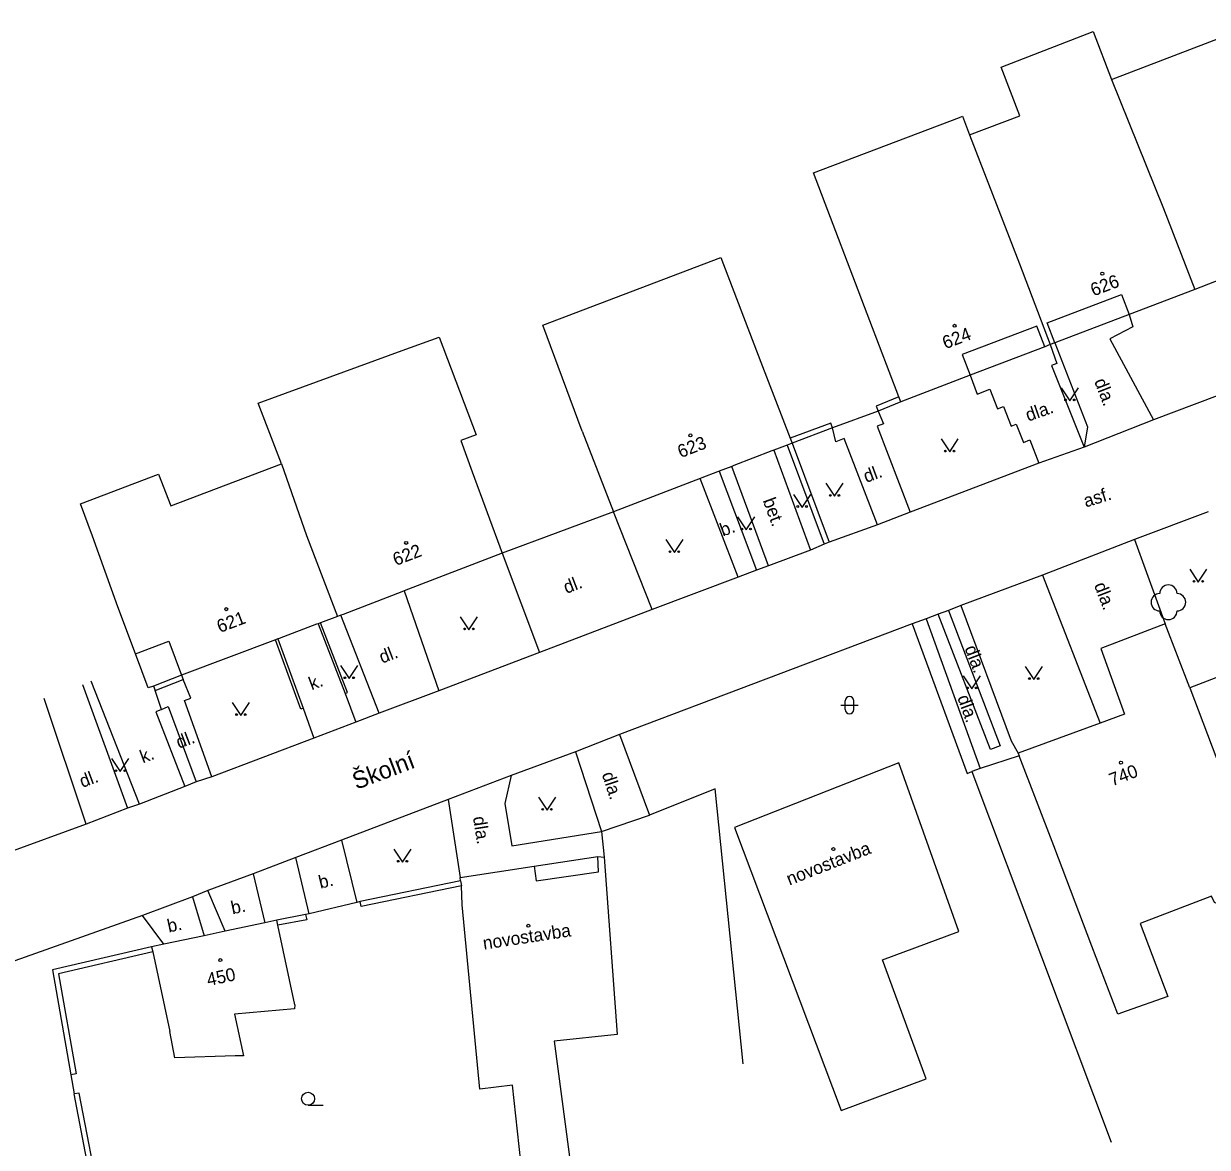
# Model space of a CAD drawing. Extents: x -577457 to -568404, y -1208466 to -1201387.
# Drawn here: x -575198.7 to -575130.3, y -1204303.4 to -1204238.5 of the extents above; entities that cross this region are included whole.
import ezdxf

# ---------------------------------------------------------------- set-up
doc = ezdxf.new("R2010")
doc.units = 0
for name, color, linetype in [('BUDOVY_MĚŘ', 7, 'Continuous'), ('BUDOVY_NEMĚŘ', 7, 'Continuous'), ('NÁZVY_ULIC_TOK_SMĚR', 7, 'Continuous'), ('POMOC_POPIS', 7, 'Continuous'), ('ROZHRANÍ_PLOCH', 7, 'Continuous'), ('ZELEŇ', 7, 'Continuous'), ('ZN_BUDOV', 7, 'Continuous'), ('ZN_DOPLŇKOVÉ', 7, 'Continuous'), ('ZN_KULTUR', 7, 'Continuous'), ('Č_POPIS_EVID', 7, 'Continuous'), ('Č_POPIS_ORIENT', 7, 'Continuous')]:
    doc.layers.add(name, color=color, linetype=linetype)

msp = doc.modelspace()

# ---------------------------------------------------------------- linework, layer by layer
at = {"layer": 'BUDOVY_MĚŘ'}
for points in [[(-575132.79, -1204249.19), (-575130.99, -1204253.86)], [(-575141.12, -1204252.38), (-575139.34, -1204257.05)], [(-575127.13, -1204252.37), (-575130.99, -1204253.86)], [(-575139.07, -1204256.95), (-575139.51, -1204255.79), (-575135.22, -1204254.15), (-575134.78, -1204255.31)], [(-575130.99, -1204253.86), (-575134.78, -1204255.31)], [(-575134.78, -1204255.31), (-575139.07, -1204256.95)], [(-575148.09, -1204260.07), (-575149.76, -1204255.68)], [(-575139.66, -1204257.17), (-575140.12, -1204255.98), (-575144.42, -1204257.62), (-575143.96, -1204258.82)], [(-575139.07, -1204256.95), (-575139.34, -1204257.05)], [(-575139.66, -1204257.17), (-575143.96, -1204258.82)], [(-575139.34, -1204257.05), (-575139.66, -1204257.17)], [(-575156.06, -1204258.07), (-575154.37, -1204262.46)], [(-575143.96, -1204258.82), (-575147.98, -1204260.35)], [(-575147.98, -1204260.35), (-575148.09, -1204260.07)], [(-575166.38, -1204262.05), (-575164.58, -1204266.71)], [(-575154.37, -1204262.46), (-575154.26, -1204262.74)], [(-575155.32, -1204263.15), (-575155.43, -1204263.19)], [(-575154.54, -1204262.85), (-575155.32, -1204263.15)], [(-575154.26, -1204262.74), (-575154.54, -1204262.85)], [(-575172.75, -1204264.4), (-575171.01, -1204269.09)], [(-575158.48, -1204264.36), (-575158.57, -1204264.4)], [(-575157.74, -1204264.08), (-575158.48, -1204264.36)], [(-575157.62, -1204264.03), (-575157.74, -1204264.08)], [(-575159.57, -1204264.78), (-575164.58, -1204266.71)], [(-575159.47, -1204264.74), (-575159.57, -1204264.78)], [(-575164.58, -1204266.71), (-575171.01, -1204269.09)], [(-575182.32, -1204268.08), (-575180.53, -1204272.75)], [(-575171.01, -1204269.09), (-575176.68, -1204271.27)], [(-575176.68, -1204271.27), (-575176.82, -1204271.32)], [(-575192.21, -1204274.91), (-575193.23, -1204272.2)], [(-575180.53, -1204272.75), (-575181.51, -1204273.12)], [(-575180.34, -1204272.68), (-575180.53, -1204272.75)], [(-575180.2, -1204272.63), (-575180.34, -1204272.68)], [(-575181.65, -1204273.17), (-575181.74, -1204273.2)], [(-575181.51, -1204273.12), (-575181.65, -1204273.17)], [(-575132.7, -1204273.17), (-575136.42, -1204274.6), (-575135.05, -1204278.39), (-575136.46, -1204278.91)], [(-575131.28, -1204276.88), (-575132.7, -1204273.17)], [(-575184.11, -1204274.1), (-575189.54, -1204276.15)], [(-575183.97, -1204274.05), (-575184.11, -1204274.1)], [(-575183.9, -1204274.02), (-575183.97, -1204274.05)], [(-575192.21, -1204274.91), (-575190.27, -1204274.18), (-575189.54, -1204276.15)], [(-575191.17, -1204276.77), (-575191.47, -1204276.88), (-575192.21, -1204274.91)], [(-575127.02, -1204275.24), (-575131.28, -1204276.88), (-575129.49, -1204281.55)], [(-575189.54, -1204276.15), (-575191.17, -1204276.77)], [(-575136.46, -1204278.91), (-575141.19, -1204280.65)], [(-575141.19, -1204280.65), (-575141.13, -1204280.81)], [(-575148.08, -1204281.21), (-575157.59, -1204284.95), (-575151.42, -1204301.28), (-575146.5, -1204299.46), (-575149.04, -1204292.59), (-575144.62, -1204290.95), (-575148.08, -1204281.21)], [(-575169.17, -1204287.18), (-575169.04, -1204288.02), (-575165.44, -1204287.5), (-575165.48, -1204286.62)], [(-575169.17, -1204287.18), (-575165.48, -1204286.62)], [(-575165.48, -1204286.62), (-575165.11, -1204286.65)], [(-575173.43, -1204287.83), (-575169.17, -1204287.18)], [(-575184.04, -1204290.29), (-575184.73, -1204290.44)], [(-575183.98, -1204290.58), (-575184.04, -1204290.29)], [(-575187.03, -1204290.93), (-575188.23, -1204291.19)], [(-575183, -1204295.18), (-575183.98, -1204290.58)], [(-575190.56, -1204291.69), (-575191.27, -1204291.84)], [(-575191.27, -1204291.84), (-575191.21, -1204292.13)], [(-575191.21, -1204292.13), (-575190.22, -1204296.73)]]:
    msp.add_lwpolyline(points, dxfattribs=at)
at = {"layer": 'BUDOVY_NEMĚŘ'}
for points in [[(-575135.79, -1204241.74), (-575127.39, -1204238.51), (-575127.07, -1204239.35)], [(-575144, -1204244.93), (-575141.09, -1204243.84), (-575142.18, -1204241.02), (-575136.86, -1204238.97), (-575135.79, -1204241.74)], [(-575135.79, -1204241.74), (-575132.79, -1204249.19)], [(-575149.76, -1204255.68), (-575153.02, -1204247.13), (-575144.59, -1204243.92), (-575144.41, -1204243.85), (-575144, -1204244.93)], [(-575144, -1204244.93), (-575141.12, -1204252.38)], [(-575166.38, -1204262.05), (-575168.66, -1204255.93), (-575158.37, -1204252.02), (-575156.06, -1204258.07)], [(-575183.77, -1204263.93), (-575185.11, -1204260.43), (-575176.8, -1204257.39), (-575174.65, -1204256.61), (-575172.51, -1204262.25), (-575173.4, -1204262.58), (-575172.75, -1204264.4)], [(-575193.23, -1204272.2), (-575194.69, -1204268.11), (-575195.39, -1204266.25), (-575190.87, -1204264.53), (-575190.17, -1204266.36), (-575183.77, -1204263.93)], [(-575183.77, -1204263.93), (-575182.32, -1204268.08)], [(-575127.11, -1204287.82), (-575129.03, -1204288.54), (-575128.88, -1204288.95), (-575129.83, -1204289.32), (-575130.01, -1204288.9), (-575134.15, -1204290.49), (-575132.55, -1204294.7), (-575134.95, -1204295.55), (-575135.44, -1204295.72), (-575136.93, -1204291.79), (-575139.14, -1204286), (-575141.13, -1204280.81)], [(-575165.11, -1204286.65), (-575164.37, -1204296.9), (-575168, -1204297.29), (-575166.28, -1204310.35), (-575170.08, -1204310.47), (-575170.47, -1204307.01), (-575169.64, -1204306.92), (-575170.41, -1204299.82), (-575172.31, -1204300.05), (-575173.33, -1204289.4), (-575173.36, -1204288.32)], [(-575173.42, -1204288.02), (-575173.43, -1204287.83)], [(-575183, -1204295.18), (-575183.01, -1204295.42), (-575186.48, -1204295.73), (-575185.96, -1204298.13), (-575186.44, -1204298.14), (-575189.92, -1204298.25), (-575190.22, -1204296.73)]]:
    msp.add_lwpolyline(points, dxfattribs=at)
at = {"layer": 'ROZHRANÍ_PLOCH'}
for points in [[(-575134.78, -1204255.31), (-575134.57, -1204256.02), (-575135.89, -1204256.71), (-575133.37, -1204261.4)], [(-575139.07, -1204256.95), (-575137.19, -1204261.8), (-575137.38, -1204262.97)], [(-575139.34, -1204257.05), (-575138.95, -1204258.14), (-575139.26, -1204258.25), (-575137.38, -1204262.97)], [(-575123.67, -1204257.73), (-575133.37, -1204261.4)], [(-575143.96, -1204258.82), (-575143.56, -1204259.91), (-575142.82, -1204259.62), (-575142.38, -1204260.75), (-575142.04, -1204260.62), (-575141.6, -1204261.75), (-575141.3, -1204261.64), (-575140.89, -1204262.7), (-575140.51, -1204262.55), (-575140, -1204263.89)], [(-575149.28, -1204260.89), (-575148.97, -1204261.62), (-575149.35, -1204261.76), (-575147.44, -1204266.72)], [(-575133.37, -1204261.4), (-575137.38, -1204262.97)], [(-575149.33, -1204267.45), (-575151.25, -1204262.48), (-575151.72, -1204262.66), (-575151.92, -1204261.86)], [(-575155.32, -1204263.15), (-575153.2, -1204268.92)], [(-575137.38, -1204262.97), (-575140, -1204263.89)], [(-575158.48, -1204264.36), (-575156.32, -1204270.08)], [(-575155.63, -1204269.82), (-575157.74, -1204264.08)], [(-575140, -1204263.89), (-575147.44, -1204266.72)], [(-575157.37, -1204270.49), (-575159.57, -1204264.78)], [(-575162.35, -1204272.35), (-575164.58, -1204266.71)], [(-575147.44, -1204266.72), (-575149.33, -1204267.45)], [(-575130.22, -1204266.71), (-575134.46, -1204268.3)], [(-575149.33, -1204267.45), (-575152.12, -1204268.45)], [(-575152.4, -1204268.57), (-575153.2, -1204268.92)], [(-575152.12, -1204268.45), (-575152.4, -1204268.57)], [(-575134.46, -1204268.3), (-575139.79, -1204270.36)], [(-575134.46, -1204268.3), (-575132.7, -1204273.17)], [(-575171.01, -1204269.09), (-575168.85, -1204274.83)], [(-575153.2, -1204268.92), (-575155.63, -1204269.82)], [(-575155.63, -1204269.82), (-575156.32, -1204270.08)], [(-575157.37, -1204270.49), (-575162.35, -1204272.35)], [(-575156.32, -1204270.08), (-575157.37, -1204270.49)], [(-575139.79, -1204270.36), (-575144.5, -1204272.12)], [(-575139.79, -1204270.36), (-575136.46, -1204278.91)], [(-575176.68, -1204271.27), (-575174.67, -1204277.04)], [(-575178.12, -1204278.34), (-575180.34, -1204272.68)], [(-575162.35, -1204272.35), (-575168.85, -1204274.83)], [(-575145.82, -1204272.62), (-575146.51, -1204272.88)], [(-575145.21, -1204272.41), (-575142.23, -1204280.22), (-575142.79, -1204280.43), (-575145.82, -1204272.62)], [(-575145.21, -1204272.41), (-575145.82, -1204272.62)], [(-575144.5, -1204272.12), (-575145.21, -1204272.41)], [(-575144.5, -1204272.12), (-575141.6, -1204279.93), (-575141.19, -1204280.65)], [(-575147.32, -1204273.18), (-575164.24, -1204279.56)], [(-575146.51, -1204272.88), (-575147.32, -1204273.18)], [(-575146.51, -1204272.88), (-575143.38, -1204281.54)], [(-575168.85, -1204274.83), (-575174.67, -1204277.04)], [(-575189.54, -1204276.15), (-575189.45, -1204276.4)], [(-575195.27, -1204276.68), (-575192.66, -1204283.83)], [(-575191.97, -1204283.59), (-575194.76, -1204276.48)], [(-575191.17, -1204276.77), (-575191.07, -1204277.03)], [(-575191.07, -1204277.03), (-575189.45, -1204276.4)], [(-575187.8, -1204282.01), (-575189.38, -1204277.6), (-575189, -1204277.47), (-575189.45, -1204276.4)], [(-575195.05, -1204284.75), (-575197.49, -1204277.49)], [(-575190.7, -1204278.12), (-575191.07, -1204277.03)], [(-575180.09, -1204277.2), (-575179.47, -1204278.86)], [(-575174.67, -1204277.04), (-575178.12, -1204278.34)], [(-575190.7, -1204278.12), (-575191.03, -1204278.26), (-575189.35, -1204282.58)], [(-575190.7, -1204278.12), (-575190.31, -1204277.96), (-575188.7, -1204282.31)], [(-575182.51, -1204278.05), (-575181.89, -1204279.78)], [(-575179.47, -1204278.86), (-575181.89, -1204279.78)], [(-575178.12, -1204278.34), (-575179.47, -1204278.86)], [(-575164.24, -1204279.56), (-575166.78, -1204280.57)], [(-575164.24, -1204279.56), (-575162.49, -1204284.23)], [(-575181.89, -1204279.78), (-575187.8, -1204282.01)], [(-575166.78, -1204280.57), (-575170.49, -1204281.93)], [(-575166.78, -1204280.57), (-575165.28, -1204285.17)], [(-575188.7, -1204282.31), (-575189.35, -1204282.58)], [(-575187.8, -1204282.01), (-575188.7, -1204282.31)], [(-575170.49, -1204281.93), (-575174.13, -1204283.33)], [(-575170.49, -1204281.93), (-575170.85, -1204283.55), (-575170.46, -1204286), (-575165.28, -1204285.17)], [(-575189.35, -1204282.58), (-575191.97, -1204283.59)], [(-575191.97, -1204283.59), (-575192.66, -1204283.83)], [(-575174.13, -1204283.33), (-575180.29, -1204285.67)], [(-575174.13, -1204283.33), (-575173.43, -1204287.83)], [(-575192.66, -1204283.83), (-575195.05, -1204284.75)], [(-575195.05, -1204284.75), (-575204.35, -1204288.14)], [(-575180.29, -1204285.67), (-575182.94, -1204286.68)], [(-575180.29, -1204285.67), (-575179.42, -1204289.27)], [(-575182.94, -1204286.68), (-575185.4, -1204287.61)], [(-575182.16, -1204289.92), (-575182.94, -1204286.68)], [(-575185.4, -1204287.61), (-575188.02, -1204288.59)], [(-575185.4, -1204287.61), (-575184.73, -1204290.44)], [(-575188.9, -1204288.95), (-575191.79, -1204290.03)], [(-575188.02, -1204288.59), (-575188.9, -1204288.95)], [(-575188.9, -1204288.95), (-575188.23, -1204291.19)], [(-575187.03, -1204290.93), (-575188.02, -1204288.59)], [(-575191.79, -1204290.03), (-575233.37, -1204304.78), (-575233.85, -1204304.96), (-575234.29, -1204305.21), (-575234.68, -1204305.53), (-575235.02, -1204305.91), (-575235.3, -1204306.34), (-575235.51, -1204306.8), (-575235.53, -1204306.87), (-575235.56, -1204306.94), (-575235.94, -1204308.03), (-575236.24, -1204309.14), (-575236.46, -1204310.26), (-575236.6, -1204311.4), (-575230, -1204326.81), (-575216.08, -1204351.17), (-575208.53, -1204362.84), (-575203.69, -1204366.94), (-575199.37, -1204366.18)], [(-575190.56, -1204291.69), (-575191.79, -1204290.03)]]:
    msp.add_lwpolyline(points, dxfattribs=at)
at = {"layer": 'ZELEŇ'}
msp.add_circle((-575132.51, -1204271.93), 0.0005, dxfattribs=at)
for centre, start, end in [((-575132.51, -1204271.43), 0, 179.99999), ((-575133.01, -1204271.93), 89.99999, 269.99999), ((-575132.01, -1204271.93), 270, 89.99999), ((-575132.51, -1204272.43), 179.99999, 359.99999)]:
    msp.add_arc(centre, 0.5, start, end, dxfattribs=at)
at = {"layer": 'ZN_BUDOV'}
for centre in [(-575136.33, -1204252.95), (-575144.87, -1204255.96), (-575160.13, -1204262.29), (-575176.56, -1204268.5), (-575186.96, -1204272.33), (-575135.25, -1204281.2), (-575151.87, -1204286.19), (-575169.5, -1204290.62), (-575187.3, -1204292.6)]:
    msp.add_circle(centre, 0.0875, dxfattribs=at)
at = {"layer": 'ZN_DOPLŇKOVÉ'}
for points in [[(-575148.09, -1204260.07), (-575149.4, -1204260.61), (-575149.28, -1204260.89)], [(-575147.98, -1204260.35), (-575149.28, -1204260.89)], [(-575149.28, -1204260.89), (-575151.92, -1204261.86)], [(-575151.92, -1204261.86), (-575152.02, -1204261.58), (-575154.37, -1204262.46)], [(-575151.92, -1204261.86), (-575154.26, -1204262.74)], [(-575154.54, -1204262.85), (-575152.4, -1204268.57)], [(-575154.26, -1204262.74), (-575152.12, -1204268.45)], [(-575155.43, -1204263.19), (-575157.62, -1204264.03)], [(-575158.57, -1204264.4), (-575159.47, -1204264.74)], [(-575176.82, -1204271.32), (-575180.2, -1204272.63)], [(-575181.74, -1204273.2), (-575183.9, -1204274.02)], [(-575181.65, -1204273.17), (-575180.09, -1204277.2)], [(-575180.09, -1204277.2), (-575179.95, -1204277.15), (-575181.51, -1204273.12)], [(-575147.32, -1204273.18), (-575144.13, -1204281.83), (-575143.86, -1204281.7)], [(-575182.51, -1204278.05), (-575182.65, -1204278.1), (-575184.11, -1204274.1)], [(-575183.97, -1204274.05), (-575182.51, -1204278.05)], [(-575141.13, -1204280.81), (-575143.38, -1204281.54)], [(-575143.38, -1204281.54), (-575143.86, -1204281.7)], [(-575143.86, -1204281.7), (-575135.81, -1204303.12)], [(-575158.7, -1204282.7), (-575162.49, -1204284.23)], [(-575157.08, -1204298.59), (-575158.7, -1204282.7)], [(-575165.28, -1204285.17), (-575162.49, -1204284.23)], [(-575165.28, -1204285.17), (-575165.11, -1204286.65)], [(-575173.42, -1204288.02), (-575173.36, -1204288.32), (-575179.16, -1204289.51), (-575179.22, -1204289.22)], [(-575173.42, -1204288.02), (-575179.22, -1204289.22)], [(-575179.42, -1204289.27), (-575182.16, -1204289.92)], [(-575179.22, -1204289.22), (-575179.42, -1204289.27)], [(-575184.73, -1204290.44), (-575187.03, -1204290.93)], [(-575182.37, -1204289.97), (-575184.04, -1204290.29)], [(-575182.37, -1204289.97), (-575182.31, -1204290.27), (-575183.98, -1204290.58)], [(-575182.16, -1204289.92), (-575182.37, -1204289.97)], [(-575188.23, -1204291.19), (-575190.56, -1204291.69)], [(-575191.27, -1204291.84), (-575196.99, -1204293.17), (-575195.93, -1204299.23)], [(-575191.21, -1204292.13), (-575196.65, -1204293.4), (-575195.64, -1204299.18), (-575195.93, -1204299.23)], [(-575195.93, -1204299.23), (-575195.74, -1204300.33)], [(-575191.65, -1204306.73), (-575191.69, -1204306.43), (-575194.21, -1204306.75), (-575195.45, -1204300.28), (-575195.74, -1204300.33)], [(-575194.46, -1204307.08), (-575195.74, -1204300.33)]]:
    msp.add_lwpolyline(points, dxfattribs=at)
at = {"layer": 'ZN_KULTUR'}
for p, q in [((-575151.44, -1204277.87), (-575150.44, -1204277.87)), ((-575151.19, -1204278.12), (-575151.19, -1204277.62)), ((-575150.69, -1204278.12), (-575150.69, -1204277.62)), ((-575182.23, -1204300.985), (-575181.355, -1204300.985))]:
    msp.add_line(p, q, dxfattribs=at)
for points in [[(-575138.7, -1204259.54), (-575138.2, -1204260.29), (-575137.7, -1204259.54)], [(-575145.65, -1204262.5), (-575145.15, -1204263.25), (-575144.65, -1204262.5)], [(-575152.3, -1204265.06), (-575151.8, -1204265.81), (-575151.3, -1204265.06)], [(-575154.18, -1204265.7), (-575153.68, -1204266.45), (-575153.18, -1204265.7)], [(-575157.41, -1204267), (-575156.91, -1204267.75), (-575156.41, -1204267)], [(-575161.56, -1204268.31), (-575161.06, -1204269.06), (-575160.56, -1204268.31)], [(-575131.28, -1204270.02), (-575130.78, -1204270.77), (-575130.28, -1204270.02)], [(-575173.43, -1204272.77), (-575172.93, -1204273.52), (-575172.43, -1204272.77)], [(-575180.35, -1204275.59), (-575179.85, -1204276.34), (-575179.35, -1204275.59)], [(-575144.37, -1204276.18), (-575143.87, -1204276.93), (-575143.37, -1204276.18)], [(-575140.79, -1204275.64), (-575140.29, -1204276.39), (-575139.79, -1204275.64)], [(-575186.61, -1204277.72), (-575186.11, -1204278.47), (-575185.61, -1204277.72)], [(-575193.58, -1204280.96), (-575193.08, -1204281.71), (-575192.58, -1204280.96)], [(-575168.92, -1204283.19), (-575168.42, -1204283.94), (-575167.92, -1204283.19)], [(-575177.27, -1204286.19), (-575176.77, -1204286.94), (-575176.27, -1204286.19)]]:
    msp.add_lwpolyline(points, dxfattribs=at)
for centre, radius in [((-575138.45, -1204260.24), 0.05), ((-575137.95, -1204260.24), 0.05), ((-575145.4, -1204263.2), 0.05), ((-575144.9, -1204263.2), 0.05), ((-575152.05, -1204265.76), 0.05), ((-575151.55, -1204265.76), 0.05), ((-575153.93, -1204266.4), 0.05), ((-575153.43, -1204266.4), 0.05), ((-575157.16, -1204267.7), 0.05), ((-575156.66, -1204267.7), 0.05), ((-575161.31, -1204269.01), 0.05), ((-575160.81, -1204269.01), 0.05), ((-575131.03, -1204270.72), 0.05), ((-575130.53, -1204270.72), 0.05), ((-575173.18, -1204273.47), 0.05), ((-575172.68, -1204273.47), 0.05), ((-575180.1, -1204276.29), 0.05), ((-575179.6, -1204276.29), 0.05), ((-575144.12, -1204276.88), 0.05), ((-575143.62, -1204276.88), 0.05), ((-575140.54, -1204276.34), 0.05), ((-575140.04, -1204276.34), 0.05), ((-575186.36, -1204278.42), 0.05), ((-575185.86, -1204278.42), 0.05), ((-575193.33, -1204281.66), 0.05), ((-575192.83, -1204281.66), 0.05), ((-575168.67, -1204283.89), 0.05), ((-575168.17, -1204283.89), 0.05), ((-575177.02, -1204286.89), 0.05), ((-575176.52, -1204286.89), 0.05), ((-575182.23, -1204300.61), 0.375)]:
    msp.add_circle(centre, radius, dxfattribs=at)
for centre, start, end in [((-575150.94, -1204277.62), 0, 179.99999), ((-575150.94, -1204278.12), 179.99999, 359.99999)]:
    msp.add_arc(centre, 0.25, start, end, dxfattribs=at)

# ---------------------------------------------------------------- texts
at = {"layer": 'NÁZVY_ULIC_TOK_SMĚR'}
msp.add_text('Školní', height=1, rotation=20.66, dxfattribs=at).set_placement((-575179.44, -1204282.77))
at = {"layer": 'POMOC_POPIS'}
for s, rotation, p in [('dla.', 291.18999, (-575136.81, -1204259.16)), ('dla.', 19.34999, (-575140.61, -1204261.5)), ('dl.', 20.26002, (-575149.97, -1204265.04)), ('bet.', 290.17998, (-575155.96, -1204266.05)), ('asf.', 17.37002, (-575137.28, -1204266.46)), ('b.', 20.26002, (-575158.26, -1204268.14)), ('dl.', 20.99002, (-575167.3, -1204271.45)), ('dla.', 291.13, (-575136.82, -1204270.94)), ('dl.', 20.99002, (-575177.95, -1204275.48)), ('dla.', 290.88002, (-575144.3, -1204274.58)), ('k.', 20.69002, (-575182.02, -1204277.02)), ('dla.', 289.87001, (-575144.72, -1204277.43)), ('dl.', 20.69002, (-575189.69, -1204280.4)), ('k.', 20.69002, (-575191.78, -1204281.24)), ('dl.', 20.69002, (-575195.27, -1204282.66)), ('dla.', 288.05997, (-575165.26, -1204281.86)), ('dla.', 278.84, (-575172.7, -1204284.35)), ('novostavba', 21.46999, (-575154.41, -1204288.3)), ('b.', 13.52003, (-575181.52, -1204288.48)), ('b.', 12.08998, (-575186.6, -1204289.96)), ('b.', 12.08998, (-575190.28, -1204291.01)), ('novostavba', 8.68002, (-575172.07, -1204292))]:
    msp.add_text(s, height=0.75, rotation=rotation, dxfattribs=at).set_placement(p)
at = {"layer": 'Č_POPIS_EVID'}
msp.add_text('450', height=0.75, rotation=12.23001, dxfattribs=at).set_placement((-575188, -1204294.11))
at = {"layer": 'Č_POPIS_ORIENT'}
for s, rotation, p in [('626', 20.94, (-575136.84, -1204254.27)), ('624', 20.88998, (-575145.4, -1204257.32)), ('623', 21.05001, (-575160.7, -1204263.61)), ('622', 20.99002, (-575177.16, -1204269.84)), ('621', 20.69002, (-575187.33, -1204273.71)), ('740', 21.01002, (-575135.76, -1204282.57))]:
    msp.add_text(s, height=0.75, rotation=rotation, dxfattribs=at).set_placement(p)

doc.saveas('drawing.dxf')
